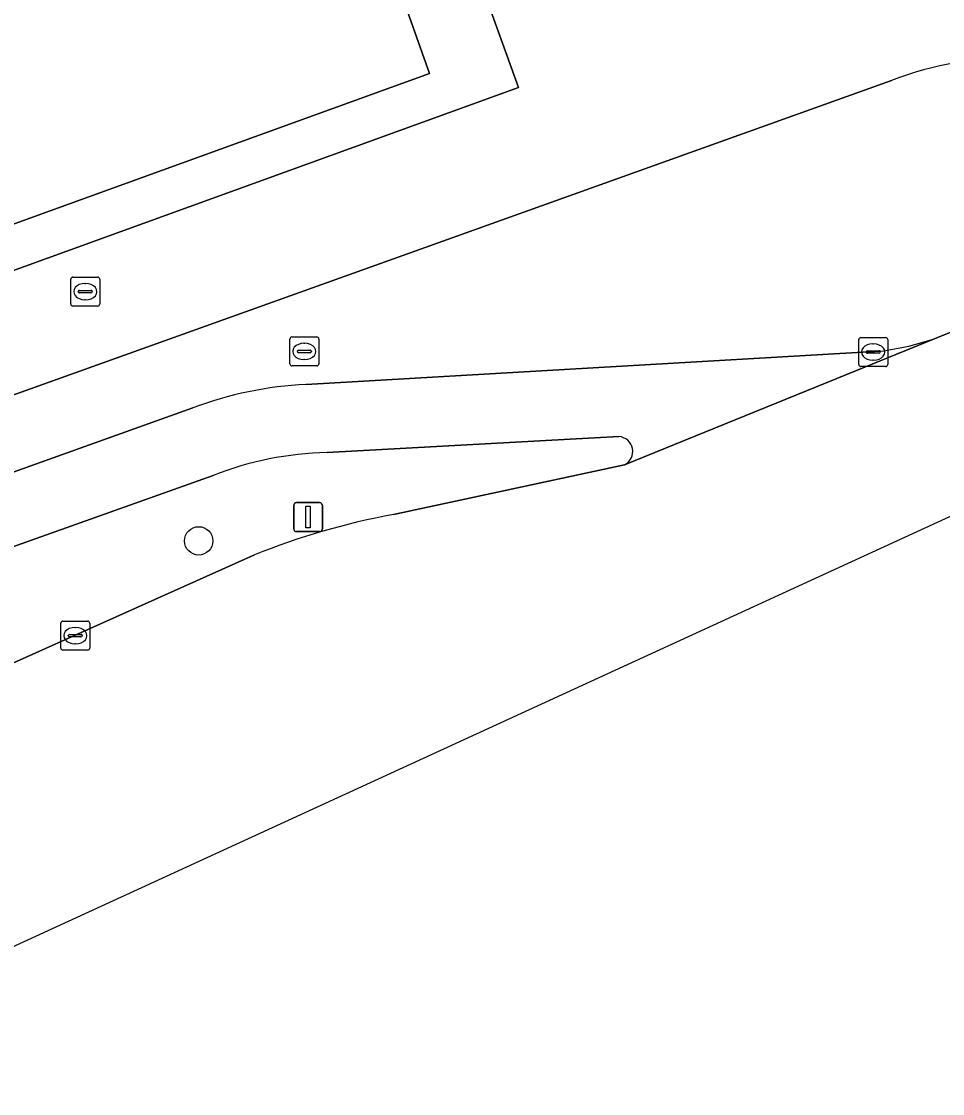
# Model space of a CAD drawing. Extents: x 160377 to 161131, y 383938 to 384853.
# Drawn here: x 160918.76 to 160950.54, y 383944.71 to 383981.68 of the extents above; entities that cross this region are included whole.
import ezdxf

# ---------------------------------------------------------------- set-up
doc = ezdxf.new("R2010")
doc.units = 0
for name, color, linetype in [('IMGEO_Berm_groen', 7, 'Continuous'), ('IMGEO_Boom', 7, 'Continuous'), ('IMGEO_Brandkraan', 7, 'Continuous'), ('IMGEO_Erf', 7, 'Continuous'), ('IMGEO_Fietspad_open', 7, 'Continuous'), ('IMGEO_Groenvoorziening', 7, 'Continuous'), ('IMGEO_Kolk', 7, 'Continuous'), ('IMGEO_Lichtmast', 7, 'Continuous'), ('IMGEO_Pand', 7, 'Continuous'), ('IMGEO_Rijbaan_lokaal_open', 7, 'Continuous'), ('IMGEO_Rioolput', 7, 'Continuous'), ('IMGEO_Voetpad_open', 7, 'Continuous')]:
    doc.layers.add(name, color=color, linetype=linetype)

msp = doc.modelspace()

# ---------------------------------------------------------------- linework, layer by layer
at = {"layer": 'IMGEO_Berm_groen'}
for points in [[(160939.37, 383967.365), (160929.306, 383966.813)], [(160931.592, 383964.679), (160939.561, 383966.391)], [(160925.376, 383966.027), (160906.731, 383959.392), (160902.329, 383957.759)], [(160905.27, 383953.642), (160926.798, 383963.284)]]:
    msp.add_lwpolyline(points, dxfattribs=at)
for centre, radius, start, end in [((160939.335, 383966.852), 0.514, 296.1295, 86.0602), ((160929.555, 383955.352), 11.464, 91.2427, 111.3772), ((160936.116, 383940.198), 24.896, 100.4694, 111.9794)]:
    msp.add_arc(centre, radius, start, end, dxfattribs=at)
at = {"layer": 'IMGEO_Boom'}
msp.add_circle((160924.877, 383963.77), 0.489, dxfattribs=at)
at = {"layer": 'IMGEO_Brandkraan'}
for p, q in [((160928.095, 383970.802), (160928.947, 383970.802)), ((160928.02, 383969.876), (160928.02, 383970.728)), ((160928.508, 383970.582), (160928.533, 383970.582)), ((160929.021, 383970.728), (160929.021, 383969.876)), ((160928.279, 383970.296), (160928.279, 383970.308)), ((160928.717, 383970.259), (160928.319, 383970.259)), ((160928.322, 383970.345), (160928.72, 383970.345)), ((160928.531, 383970.022), (160928.506, 383970.022)), ((160928.763, 383970.308), (160928.763, 383970.296)), ((160928.947, 383969.802), (160928.095, 383969.802))]:
    msp.add_line(p, q, dxfattribs=at)
for points in [[(160928.095, 383970.802), (160928.947, 383970.802)], [(160928.02, 383969.876), (160928.02, 383970.728)], [(160929.021, 383970.728), (160929.021, 383969.876)], [(160928.947, 383969.802), (160928.095, 383969.802)]]:
    msp.add_lwpolyline(points, dxfattribs=at)
for centre, radius, start, end in [((160928.097, 383970.726), 0.0765, 91.552, 178.448), ((160928.097, 383970.726), 0.0765, 91.552, 178.448), ((160928.945, 383970.726), 0.0765, 1.552, 88.448), ((160928.945, 383970.726), 0.0765, 1.552, 88.448), ((160928.319, 383970.305), 0.0403, 85.8775, 175.7526), ((160928.316, 383970.295), 0.0366, 178.938, 274.7102), ((160928.72, 383970.302), 0.043, 264.8664, 352.4533), ((160928.724, 383970.307), 0.0386, 1.7309, 96.639), ((160928.097, 383969.878), 0.0765, 181.552, 268.448), ((160928.097, 383969.878), 0.0765, 181.552, 268.448), ((160928.945, 383969.878), 0.0765, 271.552, 358.448), ((160928.945, 383969.878), 0.0765, 271.552, 358.448)]:
    msp.add_arc(centre, radius, start, end, dxfattribs=at)
for centre, major_axis, ratio, start_param, end_param in [((160928.507, 383970.302), (-0.387, 0.002), 0.722429, 4.712389, 7.853982), ((160928.532, 383970.302), (-0.39, 0.002), 0.717154, 1.570796, 4.712389)]:
    msp.add_ellipse(centre, major_axis=major_axis, ratio=ratio, start_param=start_param, end_param=end_param, dxfattribs=at)
at = {"layer": 'IMGEO_Erf'}
msp.add_lwpolyline([(160958.376, 383993.007), (160934.661, 383984.48), (160934.233, 383985.666), (160931.177, 383984.562), (160932.841, 383979.884), (160911.861, 383972.297), (160912.378, 383970.889), (160935.911, 383979.399), (160934.651, 383982.882), (160958.879, 383991.594)], dxfattribs=at)
at = {"layer": 'IMGEO_Fietspad_open'}
for points in [[(160939.561, 383966.391), (160950.34, 383970.771)], [(160948.379, 383970.31), (160928.583, 383969.165)], [(160924.669, 383968.355), (160899.709, 383959.43)], [(160929.306, 383966.813), (160939.37, 383967.365)], [(160902.329, 383957.759), (160906.731, 383959.392), (160925.376, 383966.027)]]:
    msp.add_lwpolyline(points, dxfattribs=at)
for centre, radius, start, end in [((160947.206, 383979.703), 9.466, 277.1211, 289.3371), ((160929.219, 383956.23), 12.95, 92.8151, 110.5695), ((160939.335, 383966.852), 0.514, 296.1295, 86.0602), ((160929.555, 383955.352), 11.464, 91.2427, 111.3772)]:
    msp.add_arc(centre, radius, start, end, dxfattribs=at)
at = {"layer": 'IMGEO_Groenvoorziening'}
msp.add_lwpolyline([(160959.669, 383981.332), (160962.162, 383982.398), (160960.609, 383986.714), (160958.879, 383991.594), (160934.651, 383982.882), (160935.911, 383979.399), (160912.378, 383970.889), (160913.618, 383967.508), (160913.799, 383967.125), (160948.774, 383979.638)], dxfattribs=at)
msp.add_arc((160952.946, 383968.998), 11.429, 88.0118, 111.4127, dxfattribs=at)
at = {"layer": 'IMGEO_Kolk'}
for p, q in [((160947.717, 383970.782), (160948.569, 383970.782)), ((160947.642, 383969.856), (160947.642, 383970.708)), ((160948.13, 383970.562), (160948.155, 383970.562)), ((160948.643, 383970.708), (160948.643, 383969.856)), ((160947.901, 383970.276), (160947.901, 383970.288)), ((160948.339, 383970.239), (160947.941, 383970.239)), ((160947.944, 383970.325), (160948.342, 383970.325)), ((160948.385, 383970.288), (160948.385, 383970.276)), ((160948.569, 383969.782), (160947.717, 383969.782)), ((160948.153, 383970.002), (160948.128, 383970.002)), ((160920.119, 383960.076), (160920.119, 383960.928)), ((160920.194, 383961.002), (160921.046, 383961.002)), ((160920.607, 383960.782), (160920.632, 383960.782)), ((160921.12, 383960.928), (160921.12, 383960.076)), ((160920.378, 383960.496), (160920.378, 383960.508)), ((160920.816, 383960.459), (160920.418, 383960.459)), ((160920.421, 383960.545), (160920.819, 383960.545)), ((160920.862, 383960.508), (160920.862, 383960.496)), ((160920.63, 383960.222), (160920.605, 383960.222)), ((160921.046, 383960.002), (160920.194, 383960.002))]:
    msp.add_line(p, q, dxfattribs=at)
for points in [[(160947.717, 383970.782), (160948.569, 383970.782)], [(160947.642, 383969.856), (160947.642, 383970.708)], [(160948.643, 383970.708), (160948.643, 383969.856)], [(160948.569, 383969.782), (160947.717, 383969.782)], [(160920.119, 383960.076), (160920.119, 383960.928)], [(160920.194, 383961.002), (160921.046, 383961.002)], [(160921.12, 383960.928), (160921.12, 383960.076)], [(160921.046, 383960.002), (160920.194, 383960.002)]]:
    msp.add_lwpolyline(points, dxfattribs=at)
for centre, radius, start, end in [((160947.719, 383970.706), 0.0765, 91.552, 178.448), ((160947.719, 383970.706), 0.0765, 91.552, 178.448), ((160948.567, 383970.706), 0.0765, 1.552, 88.448), ((160948.567, 383970.706), 0.0765, 1.552, 88.448), ((160947.941, 383970.285), 0.0403, 85.8775, 175.7526), ((160947.938, 383970.275), 0.0366, 178.938, 274.7102), ((160948.342, 383970.282), 0.043, 264.8664, 352.4533), ((160948.346, 383970.287), 0.0386, 1.7309, 96.639), ((160947.719, 383969.858), 0.0765, 181.552, 268.448), ((160947.719, 383969.858), 0.0765, 181.552, 268.448), ((160948.567, 383969.858), 0.0765, 271.552, 358.448), ((160948.567, 383969.858), 0.0765, 271.552, 358.448), ((160920.196, 383960.926), 0.0765, 91.552, 178.448), ((160920.196, 383960.926), 0.0765, 91.552, 178.448), ((160921.044, 383960.926), 0.0765, 1.552, 88.448), ((160921.044, 383960.926), 0.0765, 1.552, 88.448), ((160920.418, 383960.505), 0.0403, 85.8775, 175.7526), ((160920.415, 383960.495), 0.0366, 178.938, 274.7102), ((160920.819, 383960.502), 0.043, 264.8664, 352.4533), ((160920.823, 383960.507), 0.0386, 1.7309, 96.639), ((160920.196, 383960.078), 0.0765, 181.552, 268.448), ((160920.196, 383960.078), 0.0765, 181.552, 268.448), ((160921.044, 383960.078), 0.0765, 271.552, 358.448), ((160921.044, 383960.078), 0.0765, 271.552, 358.448)]:
    msp.add_arc(centre, radius, start, end, dxfattribs=at)
for centre, major_axis, ratio, start_param, end_param in [((160948.129, 383970.282), (-0.387, 0.002), 0.722429, 4.712389, 7.853982), ((160948.154, 383970.282), (-0.39, 0.002), 0.717154, 1.570796, 4.712389), ((160920.606, 383960.502), (-0.387, 0.002), 0.722429, 4.712389, 7.853982), ((160920.631, 383960.502), (-0.39, 0.002), 0.717154, 1.570796, 4.712389)]:
    msp.add_ellipse(centre, major_axis=major_axis, ratio=ratio, start_param=start_param, end_param=end_param, dxfattribs=at)
at = {"layer": 'IMGEO_Lichtmast'}
for p, q in [((160928.155, 383964.19), (160928.155, 383964.99)), ((160928.155, 383964.99), (160928.155, 383964.19)), ((160928.255, 383965.09), (160929.045, 383965.09)), ((160929.045, 383965.09), (160928.255, 383965.09)), ((160929.145, 383964.99), (160929.145, 383964.19)), ((160929.145, 383964.19), (160929.145, 383964.99)), ((160929.045, 383964.09), (160928.255, 383964.09)), ((160928.255, 383964.09), (160929.045, 383964.09))]:
    msp.add_line(p, q, dxfattribs=at)
msp.add_lwpolyline([(160928.575, 383964.965), (160928.725, 383964.965), (160928.725, 383964.215), (160928.575, 383964.215), (160928.575, 383964.965)], dxfattribs=at)
for centre, start, end in [((160928.255, 383964.99), 90, 180), ((160928.255, 383964.99), 90, 180), ((160929.045, 383964.99), 0, 90), ((160929.045, 383964.99), 360, 90), ((160928.255, 383964.19), 180, 270), ((160928.255, 383964.19), 180, 270), ((160929.045, 383964.19), 270, 0), ((160929.045, 383964.19), 270, 0)]:
    msp.add_arc(centre, 0.1, start, end, dxfattribs=at)
at = {"layer": 'IMGEO_Pand'}
msp.add_lwpolyline([(160904.257, 383971.885), (160911.105, 383974.325), (160911.861, 383972.297), (160932.841, 383979.884), (160931.177, 383984.562), (160934.233, 383985.666), (160931.098, 383994.168), (160928.046, 383993.07), (160927.586, 383994.29), (160908.639, 383987.488), (160907.739, 383989.957), (160904.071, 383991.206), (160901.823, 383989.818), (160895.48, 384000), (160891.169, 384006.921), (160887.007, 384004.357), (160885.303, 384007.097), (160886.364, 384007.76), (160870.79, 384032.876)], dxfattribs=at)
at = {"layer": 'IMGEO_Rijbaan_lokaal_open'}
for points in [[(160907.425, 383944.713), (161008.487, 383991.097), (161051.698, 384010.93), (161091.48, 384029.287), (161091.391, 384029.491), (161089.312, 384034.241), (161088.837, 384034.033), (161088.05, 384033.688), (161078.568, 384029.392), (161077.47, 384028.899), (161016.691, 384001.021), (161013.046, 383999.338), (161012.775, 383999.215), (160997.494, 383992.318), (160995.778, 383991.468), (160976.307, 383982.559), (160969.412, 383979.39), (160962.893, 383976.427), (160952.387, 383971.601), (160950.34, 383970.771), (160939.561, 383966.391), (160931.592, 383964.679)], [(160926.798, 383963.284), (160905.27, 383953.642), (160902.208, 383952.239), (160902.017, 383952.163), (160901.452, 383951.977), (160903.707, 383949.225), (160905.332, 383947.243), (160906.102, 383947.56), (160909.287, 383948.877), (160916.93, 383952.066)]]:
    msp.add_lwpolyline(points, dxfattribs=at)
msp.add_arc((160936.116, 383940.198), 24.896, 100.4694, 111.9794, dxfattribs=at)
at = {"layer": 'IMGEO_Rioolput'}
for p, q in [((160920.464, 383971.938), (160920.464, 383972.79)), ((160920.539, 383972.864), (160921.391, 383972.864)), ((160920.952, 383972.644), (160920.977, 383972.644)), ((160921.465, 383972.79), (160921.465, 383971.938)), ((160920.723, 383972.358), (160920.723, 383972.37)), ((160921.161, 383972.321), (160920.763, 383972.321)), ((160920.766, 383972.407), (160921.164, 383972.407)), ((160921.207, 383972.37), (160921.207, 383972.358)), ((160921.391, 383971.864), (160920.539, 383971.864)), ((160920.975, 383972.084), (160920.95, 383972.084))]:
    msp.add_line(p, q, dxfattribs=at)
for points in [[(160920.464, 383971.938), (160920.464, 383972.79)], [(160920.539, 383972.864), (160921.391, 383972.864)], [(160921.465, 383972.79), (160921.465, 383971.938)], [(160921.391, 383971.864), (160920.539, 383971.864)]]:
    msp.add_lwpolyline(points, dxfattribs=at)
for centre, radius, start, end in [((160920.541, 383972.788), 0.0765, 91.552, 178.448), ((160920.541, 383972.788), 0.0765, 91.552, 178.448), ((160921.389, 383972.788), 0.0765, 1.552, 88.448), ((160921.389, 383972.788), 0.0765, 1.552, 88.448), ((160920.763, 383972.367), 0.0403, 85.8775, 175.7526), ((160920.76, 383972.357), 0.0366, 178.938, 274.7102), ((160921.164, 383972.364), 0.043, 264.8664, 352.4533), ((160921.168, 383972.369), 0.0386, 1.7309, 96.639), ((160920.541, 383971.94), 0.0765, 181.552, 268.448), ((160920.541, 383971.94), 0.0765, 181.552, 268.448), ((160921.389, 383971.94), 0.0765, 271.552, 358.448), ((160921.389, 383971.94), 0.0765, 271.552, 358.448)]:
    msp.add_arc(centre, radius, start, end, dxfattribs=at)
for centre, major_axis, ratio, start_param, end_param in [((160920.951, 383972.364), (-0.387, 0.002), 0.722429, 4.712389, 7.853982), ((160920.976, 383972.364), (-0.39, 0.002), 0.717154, 1.570796, 4.712389)]:
    msp.add_ellipse(centre, major_axis=major_axis, ratio=ratio, start_param=start_param, end_param=end_param, dxfattribs=at)
at = {"layer": 'IMGEO_Voetpad_open'}
for points in [[(160948.774, 383979.638), (160913.799, 383967.125), (160913.618, 383967.508), (160909.671, 383966.094), (160905.118, 383964.481), (160905.047, 383964.627), (160903.486, 383964.115), (160901.223, 383963.758), (160900.043, 383963.988)], [(160950.34, 383970.771), (160952.387, 383971.601)], [(160928.583, 383969.165), (160948.379, 383970.31)], [(160899.709, 383959.43), (160924.669, 383968.355)]]:
    msp.add_lwpolyline(points, dxfattribs=at)
for centre, radius, start, end in [((160952.946, 383968.998), 11.429, 88.0118, 111.4127), ((160947.206, 383979.703), 9.466, 277.1211, 289.3371), ((160929.219, 383956.23), 12.95, 92.8151, 110.5695)]:
    msp.add_arc(centre, radius, start, end, dxfattribs=at)

doc.saveas('drawing.dxf')
